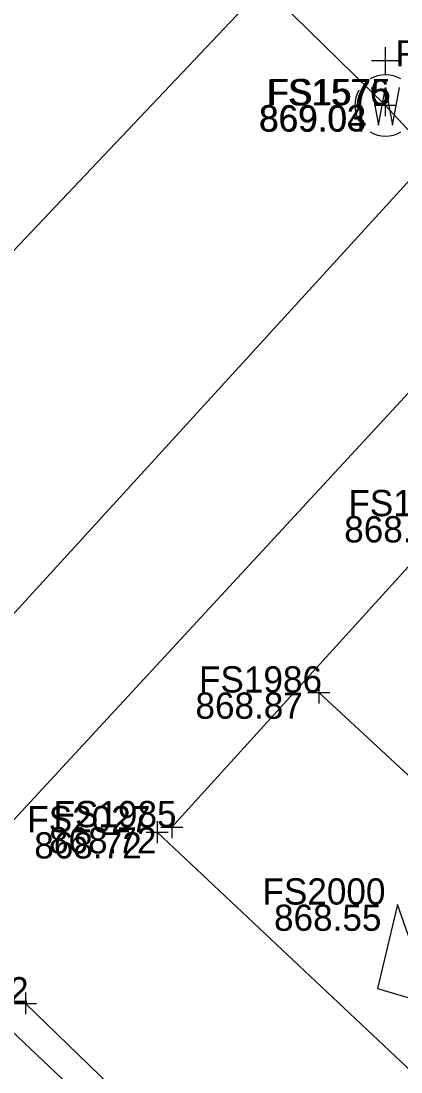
# Model space of a CAD drawing. Extents: x 1479420 to 1479833, y 379731 to 380103.
# Drawn here: x 1479671.72 to 1479689.07, y 379864.1 to 379912.16 of the extents above; entities that cross this region are included whole.
import ezdxf

# ---------------------------------------------------------------- set-up
doc = ezdxf.new("R2010")
doc.units = 0
for name, color, linetype in [('PM_X_Cells', 7, 'Continuous'), ('PM_X_Channelizing_Line', 7, 'Continuous'), ('PM_X_CL_Double_Solid', 7, 'Continuous'), ('PM_X_Crosswalk', 7, 'Continuous'), ('PM_X_Lane_Line', 7, 'Continuous'), ('PM_X_Stop_Line', 7, 'Continuous'), ('SV_X_Shot_Marker', 7, 'Continuous'), ('SV_X_Text_Elevation', 7, 'Continuous'), ('SV_X_Text_Name', 7, 'Continuous'), ('UT_X_Water', 7, 'Continuous'), ('UT_X_Water_Cells', 7, 'Continuous')]:
    doc.layers.add(name, color=color, linetype=linetype)

msp = doc.modelspace()

# ---------------------------------------------------------------- linework, layer by layer
at = {"layer": 'PM_X_Cells'}
for p, q in [((1479688.914, 379871.759), (1479688.004, 379867.922)), ((1479688.914, 379871.759), (1479688.914, 379871.759)), ((1479689.698, 379869.557), (1479688.914, 379871.759)), ((1479688.004, 379867.922), (1479692.234, 379866.654))]:
    msp.add_line(p, q, dxfattribs=at)
at = {"layer": 'PM_X_Channelizing_Line'}
msp.add_lwpolyline([(1479685.324, 379881.456), (1479709.405, 379859.144), (1479736.1, 379834.256)], dxfattribs=at)
at = {"layer": 'PM_X_CL_Double_Solid'}
msp.add_lwpolyline([(1479794.219, 379768.772), (1479779.093, 379781.771), (1479763.159, 379795.427), (1479746.619, 379810.624), (1479732.239, 379823.873), (1479714.719, 379840.653), (1479700.713, 379853.615), (1479677.934, 379875.066)], dxfattribs=at)
at = {"layer": 'PM_X_Crosswalk'}
for p, q in [((1479656.672, 379868.951), (1479694.216, 379910.084)), ((1479661.061, 379864.454), (1479696.232, 379902.554))]:
    msp.add_line(p, q, dxfattribs=at)
at = {"layer": 'PM_X_Lane_Line'}
msp.add_line((1479679.734, 379859.668), (1479671.915, 379867.241), dxfattribs=at)
at = {"layer": 'PM_X_Stop_Line'}
msp.add_line((1479698.43, 379897.175), (1479678.605, 379875.296), dxfattribs=at)
at = {"layer": 'SV_X_Shot_Marker'}
for p, q in [((1479688.353, 379908.814), (1479688.353, 379907.814)), ((1479687.853, 379908.314), (1479688.853, 379908.314)), ((1479688.353, 379908.314), (1479688.353, 379908.314)), ((1479685.324, 379881.956), (1479685.324, 379880.956)), ((1479684.824, 379881.456), (1479685.824, 379881.456)), ((1479685.324, 379881.456), (1479685.324, 379881.456)), ((1479678.605, 379875.796), (1479678.605, 379874.796)), ((1479677.934, 379875.566), (1479677.934, 379874.566)), ((1479678.105, 379875.296), (1479679.105, 379875.296)), ((1479678.605, 379875.296), (1479678.605, 379875.296)), ((1479677.434, 379875.066), (1479678.434, 379875.066)), ((1479677.934, 379875.066), (1479677.934, 379875.066)), ((1479671.915, 379867.741), (1479671.915, 379866.741)), ((1479671.415, 379867.241), (1479672.415, 379867.241)), ((1479671.915, 379867.241), (1479671.915, 379867.241))]:
    msp.add_line(p, q, dxfattribs=at)
at = {"layer": 'UT_X_Water'}
for points in [[(1479473.217, 380054.881), (1479498.741, 380029.974), (1479514.505, 380014.086), (1479533.448, 379996.735), (1479556.003, 379974.319), (1479574.861, 379956.271), (1479584.403, 379947.432), (1479599.597, 379932.819), (1479630.106, 379903.783), (1479644.769, 379889.722), (1479654.209, 379882.356), (1479664.266, 379872.629), (1479692.509, 379845.847), (1479712.672, 379826.686), (1479730.739, 379809.85), (1479753.15, 379788.309), (1479771.842, 379770.542), (1479781.678, 379761.101)], [(1479653.917, 379883.075), (1479656.453, 379885.901), (1479682.649, 379913.582), (1479686.182, 379917.14), (1479686.736, 379917.656), (1479692.788, 379923.268), (1479699.703, 379929.77), (1479707.876, 379935.91), (1479714.6, 379939.488), (1479720.618, 379942.792), (1479734.686, 379951.003), (1479759.021, 379964.62), (1479771.505, 379971.304), (1479799.27, 379984.838)], [(1479682.752, 379913.809), (1479688.353, 379908.314), (1479695.924, 379900.161), (1479705.441, 379891.596), (1479719.261, 379878.171), (1479726.79, 379870.913), (1479729.608, 379870.544), (1479735.551, 379869.684), (1479739.947, 379866.49), (1479744.65, 379861.847), (1479745.833, 379856.023), (1479753.929, 379847.124), (1479764.701, 379835.97), (1479779.815, 379822.167), (1479798.248, 379804.283), (1479815.468, 379787.444)]]:
    msp.add_lwpolyline(points, dxfattribs=at)
at = {"layer": 'UT_X_Water_Cells'}
for p, q in [((1479688.366, 379909.7), (1479688.366, 379910.972)), ((1479689.001, 379910.337), (1479687.729, 379910.337)), ((1479688.366, 379908.3), (1479688.366, 379908.3))]:
    msp.add_line(p, q, dxfattribs=at)
msp.add_lwpolyline([(1479687.729, 379909.12), (1479688.048, 379907.397), (1479688.366, 379909.12), (1479688.686, 379907.397), (1479689.003, 379909.12)], dxfattribs=at)
for start, end in [(60.0184, 120.0157), (150.0184, 209.9816), (239.9843, 299.9816)]:
    msp.add_arc((1479688.366, 379908.302), 1.4, start, end, dxfattribs=at)

# ---------------------------------------------------------------- texts
at = {"layer": 'SV_X_Text_Elevation'}
for s, p in [('869.03', (1479682.58, 379907.114)), ('869.04', (1479682.603, 379907.1)), ('868.77', (1479686.479, 379888.319)), ('868.87', (1479679.683, 379880.256)), ('868.72', (1479672.993, 379874.096)), ('868.72', (1479672.322, 379873.866)), ('868.55', (1479683.273, 379870.559))]:
    msp.add_text(s, height=1.2, dxfattribs=at).set_placement(p)
at = {"layer": 'SV_X_Text_Name'}
for s, p in [('FS1982', (1479688.822, 379910.084)), ('FS1576', (1479682.925, 379908.3)), ('FS1575', (1479682.987, 379908.314)), ('FS1998', (1479686.669, 379889.519)), ('FS1986', (1479679.845, 379881.456)), ('FS2027', (1479672.001, 379875.066)), ('FS1985', (1479673.201, 379875.296)), ('FS2000', (1479682.744, 379871.759)), ('FS2012', (1479666.445, 379867.241))]:
    msp.add_text(s, height=1.2, dxfattribs=at).set_placement(p)

doc.saveas('drawing.dxf')
